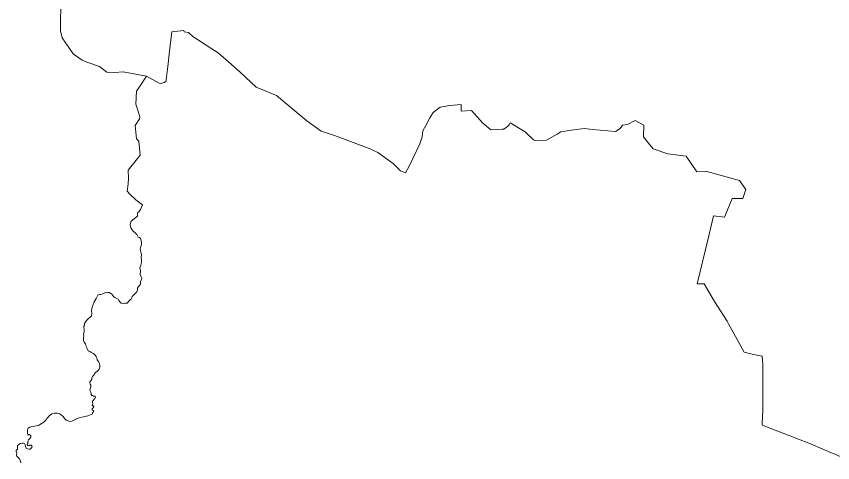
# Model space of a CAD drawing. Extents: x 369010 to 739155, y 6377141 to 6616555.
# Drawn here: x 651950 to 659701, y 6432312 to 6436551 of the extents above; entities that cross this region are included whole.
import ezdxf

# ---------------------------------------------------------------- set-up
doc = ezdxf.new("R2010")
doc.units = 0
doc.header["$LTSCALE"] = 40
doc.layers.add('1', color=7, linetype='Continuous', lineweight=13)

msp = doc.modelspace()

# ---------------------------------------------------------------- linework, layer by layer
at = {"layer": '1'}
for points in [[(652371.09, 6436631.07), (652369.93, 6436516.87), (652368.11, 6436463.91), (652368.77, 6436411.61), (652386.32, 6436346.24), (652490.75, 6436193.64), (652576.31, 6436133.89), (652620.17, 6436114.37), (652739.17, 6436073.65), (652809.18, 6436021.68), (652886.3, 6436017.88), (652964.75, 6436022.51), (653186.36, 6435982.46), (653306.68, 6435915.1), (653320.75, 6435913.77), (653354.84, 6435923.21), (653369.91, 6435930.82), (653372.88, 6435947.7), (653388.28, 6436075.47), (653406.98, 6436248.42), (653426.01, 6436402.34), (653540.04, 6436414.76), (653544.68, 6436402.51), (653584.56, 6436396.22), (653625.11, 6436360.3), (653795.75, 6436249.09), (653865.76, 6436205.39), (653964.89, 6436119.17), (654076.28, 6436020.03), (654226.72, 6435879.02), (654419.37, 6435798.91), (654555.58, 6435685.38), (654707.34, 6435556.78), (654845.04, 6435460.62), (654924.32, 6435435.96), (654971.98, 6435419.25), (655301.34, 6435295.78), (655383.26, 6435256.06), (655526.75, 6435154.11), (655597.26, 6435082.94), (655646.41, 6435065.24), (655683.49, 6435135.57), (655713.11, 6435200.78), (655780.31, 6435341.46), (655802.65, 6435407.33), (655809.93, 6435463.93), (655839.23, 6435512.92), (655877.46, 6435586.41), (655908.41, 6435637.71), (655974.28, 6435687.2), (656066.13, 6435704.74), (656173.71, 6435713.51), (656173.05, 6435650.13), (656271.69, 6435655.26), (656380.59, 6435535.76), (656454.07, 6435471.88), (656561.65, 6435477.84), (656579.03, 6435480.32), (656612.46, 6435503.66), (656628.68, 6435520.04), (656639.93, 6435537.75), (656782.43, 6435453.67), (656859.23, 6435377.71), (656871.31, 6435372.74), (656982.53, 6435374.4), (657084.31, 6435432.82), (657120.06, 6435454.5), (657160.94, 6435459.47), (657221.02, 6435468.57), (657344.32, 6435484.46), (657420.45, 6435477.18), (657637.92, 6435457.31), (657681.45, 6435486.11), (657697.84, 6435506.14), (657704.95, 6435516.57), (657754.11, 6435523.19), (657826.27, 6435562.91), (657907.03, 6435517.89), (657903.56, 6435407.66), (657951.39, 6435345.6), (657996.24, 6435291.81)], [(653095.5, 6433935.34), (653099.14, 6433950.07), (653101.79, 6433969.76), (653111.22, 6433984.66), (653124.3, 6434000.38), (653127.94, 6434010.48), (653129.26, 6434029.18), (653132.41, 6434038.28), (653137.7, 6434051.52), (653140.02, 6434060.3), (653137.37, 6434069.89), (653130.75, 6434084.13), (653125.62, 6434099.19), (653129.92, 6434133.61), (653123.47, 6434162.74), (653130.59, 6434187.9), (653138.2, 6434212.39), (653136.88, 6434233.91), (653133.9, 6434264.69), (653137.21, 6434284.55), (653136.21, 6434302.26), (653128.27, 6434327.75), (653126.78, 6434337.51), (653130.26, 6434354.23), (653137.54, 6434380.88), (653136.88, 6434402.06), (653133.23, 6434430.2), (653127.61, 6434442.28), (653117.84, 6434449.73), (653108.08, 6434454.36), (653101.79, 6434466.77), (653093.02, 6434479.52), (653079.61, 6434494.41), (653063.23, 6434507.49), (653048.17, 6434521.89), (653036.08, 6434542.91), (653031.78, 6434569.22), (653033.44, 6434587.92), (653041.38, 6434604.31), (653098.81, 6434652.63), (653101.13, 6434660.74), (653099.47, 6434670.18), (653100.63, 6434683.09), (653114.7, 6434697.82), (653129.1, 6434717.35), (653146.97, 6434759.22), (653083.58, 6434806.55), (653027.97, 6434863.16), (653003.65, 6434889.64), (653011.76, 6434961.46), (653015.07, 6435013.93), (653011.76, 6435089.73), (653126.61, 6435233.39), (653113.54, 6435364.96), (653091.2, 6435387.47), (653079.45, 6435513.59), (653119.66, 6435578.3), (653122.15, 6435593.03), (653119.99, 6435608.42), (653084.74, 6435715.34), (653091.86, 6435839.3), (653119, 6435881.34), (653186.36, 6435982.46), (652964.75, 6436022.51), (652886.3, 6436017.88), (652809.18, 6436021.68), (652739.17, 6436073.65), (652620.17, 6436114.37), (652576.31, 6436133.89), (652490.75, 6436193.64), (652386.32, 6436346.24), (652368.77, 6436411.61), (652368.11, 6436463.91), (652369.93, 6436516.87), (652371.09, 6436631.07)], [(656639.93, 6435537.75), (656628.68, 6435520.04), (656612.46, 6435503.66), (656579.03, 6435480.32), (656561.65, 6435477.84), (656454.07, 6435471.88), (656380.59, 6435535.76), (656271.69, 6435655.26), (656173.05, 6435650.13), (656173.71, 6435713.51), (656066.13, 6435704.74), (655974.28, 6435687.2), (655908.41, 6435637.71), (655877.46, 6435586.41), (655839.23, 6435512.92), (655809.93, 6435463.93), (655802.65, 6435407.33), (655780.31, 6435341.46), (655713.11, 6435200.78), (655683.49, 6435135.57), (655646.41, 6435065.24), (655597.26, 6435082.94), (655526.75, 6435154.11), (655383.26, 6435256.06), (655301.34, 6435295.78), (654971.98, 6435419.25), (654924.32, 6435435.96), (654845.04, 6435460.62), (654707.34, 6435556.78), (654555.58, 6435685.38), (654419.37, 6435798.91), (654226.72, 6435879.02), (654076.28, 6436020.03), (653964.89, 6436119.17), (653865.76, 6436205.39), (653795.75, 6436249.09), (653625.11, 6436360.3), (653584.56, 6436396.22), (653544.68, 6436402.51), (653540.04, 6436414.76), (653426.01, 6436402.34), (653406.98, 6436248.42), (653388.28, 6436075.47), (653372.88, 6435947.7), (653369.91, 6435930.82), (653354.84, 6435923.21), (653320.75, 6435913.77), (653306.68, 6435915.1), (653186.36, 6435982.46), (653119, 6435881.34), (653091.86, 6435839.3), (653084.74, 6435715.34), (653119.99, 6435608.42), (653122.15, 6435593.03), (653119.66, 6435578.3), (653079.45, 6435513.59), (653091.2, 6435387.47), (653113.54, 6435364.96), (653126.61, 6435233.39), (653011.76, 6435089.73), (653015.07, 6435013.93), (653011.76, 6434961.46), (653003.65, 6434889.64), (653027.97, 6434863.16), (653083.58, 6434806.55), (653146.97, 6434759.22), (653129.1, 6434717.35), (653114.7, 6434697.82), (653100.63, 6434683.09), (653099.47, 6434670.18), (653101.13, 6434660.74), (653098.81, 6434652.63), (653041.38, 6434604.31), (653033.44, 6434587.92), (653031.78, 6434569.22), (653036.08, 6434542.91), (653048.17, 6434521.89), (653063.23, 6434507.49), (653079.61, 6434494.41), (653093.02, 6434479.52), (653101.79, 6434466.77), (653108.08, 6434454.36), (653117.84, 6434449.73), (653127.61, 6434442.28), (653133.23, 6434430.2), (653136.88, 6434402.06), (653137.54, 6434380.88), (653130.26, 6434354.23), (653126.78, 6434337.51), (653128.27, 6434327.75), (653136.21, 6434302.26), (653137.21, 6434284.55), (653133.9, 6434264.69), (653136.88, 6434233.91), (653138.2, 6434212.39), (653130.59, 6434187.9), (653123.47, 6434162.74), (653129.92, 6434133.61), (653125.62, 6434099.19), (653130.75, 6434084.13)], [(659770.94, 6432370), (659475.84, 6432495.95), (659279.23, 6432571.75), (659031.63, 6432667.74), (659032.46, 6432684.96), (659036.43, 6432815.21), (659039.08, 6433235.59), (659037.76, 6433244.2), (659031.96, 6433324.63), (658937.79, 6433343.83), (658860.5, 6433360.88), (658712.54, 6433628.99), (658700.46, 6433656.13), (658577.16, 6433843.15), (658479.01, 6434009.15), (658412.81, 6434009.15), (658524.69, 6434465.78), (658568.72, 6434656.44), (658673.48, 6434644.52), (658746.47, 6434821.94), (658849.08, 6434819.3), (658875.4, 6434906.19), (658815.81, 6434993.08), (658505.33, 6435077.98), (658410.83, 6435073.01), (658308.88, 6435221.97), (658135.26, 6435244.97), (657996.24, 6435291.81), (657951.39, 6435345.6), (657903.56, 6435407.66), (657907.03, 6435517.89), (657826.27, 6435562.91), (657754.11, 6435523.19), (657704.95, 6435516.57), (657697.84, 6435506.14), (657681.45, 6435486.11), (657637.92, 6435457.31), (657420.45, 6435477.18), (657344.32, 6435484.46), (657221.02, 6435468.57), (657160.94, 6435459.47), (657120.06, 6435454.5), (657084.31, 6435432.82), (656982.53, 6435374.4), (656871.31, 6435372.74), (656859.23, 6435377.71), (656782.43, 6435453.67), (656639.93, 6435537.75)], [(657996.24, 6435291.81), (658135.26, 6435244.97), (658308.88, 6435221.97), (658410.83, 6435073.01), (658505.33, 6435077.98), (658815.81, 6434993.08), (658875.4, 6434906.19), (658849.08, 6434819.3), (658746.47, 6434821.94), (658673.48, 6434644.52), (658568.72, 6434656.44), (658524.69, 6434465.78), (658412.81, 6434009.15), (658479.01, 6434009.15), (658577.16, 6433843.15), (658700.46, 6433656.13), (658712.54, 6433628.99), (658860.5, 6433360.88), (658937.79, 6433343.83), (659031.96, 6433324.63), (659037.76, 6433244.2), (659039.08, 6433235.59), (659036.43, 6432815.21), (659032.46, 6432684.96), (659031.63, 6432667.74), (659279.23, 6432571.75), (659475.84, 6432495.95), (659770.94, 6432370)], [(653130.75, 6434084.13), (653137.37, 6434069.89), (653140.02, 6434060.3), (653137.7, 6434051.52), (653132.41, 6434038.28), (653129.26, 6434029.18), (653127.94, 6434010.48), (653124.3, 6434000.38), (653111.22, 6433984.66), (653101.79, 6433969.76), (653099.14, 6433950.07), (653095.5, 6433935.34), (653079.78, 6433917.8), (653059.42, 6433901.08), (653050.32, 6433889.99), (653046.01, 6433876.92), (653039.56, 6433865.83), (653023.51, 6433855.4), (653013.74, 6433843.65), (653007.78, 6433831.9), (653000.67, 6433827.93), (652979.98, 6433826.6), (652965.58, 6433824.29), (652944.73, 6433826.93), (652934.63, 6433835.38), (652924.7, 6433852.75), (652916.92, 6433865.17), (652904.51, 6433871.46), (652885.64, 6433879.4), (652871.9, 6433889.16), (652866.11, 6433899.59), (652857.51, 6433911.34), (652846.42, 6433919.95), (652831.02, 6433927.4), (652819.6, 6433928.72), (652797.76, 6433925.41), (652791.14, 6433924.75), (652771.44, 6433916.64), (652752.58, 6433907.87), (652735.86, 6433907.87), (652724.44, 6433901.25), (652716.83, 6433889.83), (652709.38, 6433872.45), (652688.69, 6433838.69), (652668.5, 6433788.37), (652664.86, 6433757.09), (652665.52, 6433724.65), (652662.21, 6433707.77), (652653.11, 6433696.68), (652632.42, 6433678.64), (652618.35, 6433664.24), (652606.93, 6433650.84), (652597.5, 6433633.96), (652596.17, 6433618.9), (652590.88, 6433608.8), (652589.55, 6433597.05), (652593.69, 6433582.82), (652595.02, 6433555.01), (652586.58, 6433533.83), (652589.72, 6433515.46), (652586.91, 6433495.93), (652589.06, 6433483.02), (652588.73, 6433472.59), (652594.68, 6433457.86), (652606.77, 6433440.48), (652613.22, 6433416.65), (652621.5, 6433395.47), (652631.92, 6433375.11), (652637.55, 6433369.81), (652648.64, 6433366.5), (652656.75, 6433361.37), (652682.73, 6433347.3), (652699.95, 6433333.57), (652708.22, 6433320.16), (652712.69, 6433306.42), (652718.81, 6433288.05), (652729.07, 6433273.65), (652738.84, 6433254.62), (652742.81, 6433235.09), (652741.49, 6433218.71), (652736.85, 6433199.51), (652728.41, 6433186.1), (652720.3, 6433180.64), (652704.91, 6433172.86), (652696.47, 6433163.1), (652689.52, 6433148.04), (652682.07, 6433140.09), (652672.8, 6433131.32), (652668.33, 6433119.24), (652665.69, 6433103.85), (652654.43, 6433087.3), (652648.8, 6433080.35), (652647.48, 6433069.59), (652651.45, 6433058.5), (652657.41, 6433047.08), (652657.74, 6433032.35), (652655.09, 6433021.59), (652650.13, 6433013.15), (652648.14, 6433002.56), (652652.45, 6432994.62)], [(652694.32, 6432921.13), (652699.45, 6432927.75), (652702.43, 6432938.18), (652698.29, 6432943.97), (652691.01, 6432944.96), (652683.56, 6432944.96), (652674.29, 6432949.93), (652665.85, 6432951.25), (652660.89, 6432959.03), (652660.56, 6432968.8), (652657.74, 6432982.2), (652652.45, 6432994.62), (652648.14, 6433002.56), (652650.13, 6433013.15), (652655.09, 6433021.59), (652657.74, 6433032.35), (652657.41, 6433047.08), (652651.45, 6433058.5), (652647.48, 6433069.59), (652648.8, 6433080.35), (652654.43, 6433087.3), (652665.69, 6433103.85), (652668.33, 6433119.24), (652672.8, 6433131.32), (652682.07, 6433140.09), (652689.52, 6433148.04), (652696.47, 6433163.1), (652704.91, 6433172.86), (652720.3, 6433180.64), (652728.41, 6433186.1), (652736.85, 6433199.51), (652741.49, 6433218.71), (652742.81, 6433235.09), (652738.84, 6433254.62), (652729.07, 6433273.65), (652718.81, 6433288.05), (652712.69, 6433306.42), (652708.22, 6433320.16), (652699.95, 6433333.57), (652682.73, 6433347.3), (652656.75, 6433361.37), (652648.64, 6433366.5), (652637.55, 6433369.81), (652631.92, 6433375.11), (652621.5, 6433395.47), (652613.22, 6433416.65), (652606.77, 6433440.48), (652594.68, 6433457.86), (652588.73, 6433472.59), (652589.06, 6433483.02), (652586.91, 6433495.93), (652589.72, 6433515.46), (652586.58, 6433533.83), (652595.02, 6433555.01), (652593.69, 6433582.82), (652589.55, 6433597.05), (652590.88, 6433608.8), (652596.17, 6433618.9), (652597.5, 6433633.96), (652606.93, 6433650.84), (652618.35, 6433664.24), (652632.42, 6433678.64), (652653.11, 6433696.68), (652662.21, 6433707.77), (652665.52, 6433724.65), (652664.86, 6433757.09), (652668.5, 6433788.37), (652688.69, 6433838.69), (652709.38, 6433872.45), (652716.83, 6433889.83), (652724.44, 6433901.25), (652735.86, 6433907.87), (652752.58, 6433907.87), (652771.44, 6433916.64), (652791.14, 6433924.75), (652797.76, 6433925.41), (652819.6, 6433928.72), (652831.02, 6433927.4), (652846.42, 6433919.95), (652857.51, 6433911.34), (652866.11, 6433899.59), (652871.9, 6433889.16), (652885.64, 6433879.4), (652904.51, 6433871.46), (652916.92, 6433865.17), (652924.7, 6433852.75), (652934.63, 6433835.38), (652944.73, 6433826.93), (652965.58, 6433824.29), (652979.98, 6433826.6), (653000.67, 6433827.93), (653007.78, 6433831.9), (653013.74, 6433843.65), (653023.51, 6433855.4), (653039.56, 6433865.83), (653046.01, 6433876.92), (653050.32, 6433889.99), (653059.42, 6433901.08), (653079.78, 6433917.8), (653095.5, 6433935.34)], [(652652.45, 6432994.62), (652657.74, 6432982.2), (652660.56, 6432968.8), (652660.89, 6432959.03), (652665.85, 6432951.25), (652674.29, 6432949.93), (652683.56, 6432944.96), (652691.01, 6432944.96), (652698.29, 6432943.97), (652702.43, 6432938.18), (652699.45, 6432927.75), (652694.32, 6432921.13), (652688.69, 6432914.68), (652680.91, 6432903.75), (652674.62, 6432896.14), (652672.31, 6432888.03), (652673.63, 6432882.07), (652675.95, 6432873.96), (652672.97, 6432863.21), (652671.31, 6432855.26), (652673.63, 6432851.45), (652681.24, 6432850.46), (652686.71, 6432847.15), (652686.37, 6432842.85), (652682.9, 6432834.41), (652671.15, 6432823.32), (652671.48, 6432813.88), (652678.26, 6432808.59), (652684.55, 6432801.47), (652678.6, 6432793.2), (652672.8, 6432788.4), (652672.47, 6432778.96), (652671.15, 6432774), (652660.06, 6432769.03), (652629.94, 6432758.28), (652586.74, 6432747.19), (652534.77, 6432733.62), (652507.63, 6432722.2), (652483.47, 6432709.78), (652467.91, 6432703.66), (652448.54, 6432704.82), (652422.06, 6432715.08), (652406.34, 6432730.31), (652393.27, 6432749.34), (652380.03, 6432763.74), (652361.49, 6432774.49), (652336.83, 6432781.94), (652309.69, 6432782.27), (652288.5, 6432775.82), (652265.17, 6432759.6), (652254.41, 6432747.52), (652239.68, 6432730.14), (652232.07, 6432717.4), (652209.56, 6432696.21), (652194.5, 6432687.77), (652170.66, 6432670.39), (652160.07, 6432664.93), (652103.3, 6432656.66), (652077.65, 6432648.88), (652063.25, 6432641.1), (652057.13, 6432628.35), (652054.81, 6432613.29), (652055.47, 6432590.45), (652057.96, 6432580.03), (652060.6, 6432574.07), (652064.91, 6432578.37), (652072.35, 6432579.03), (652078.64, 6432575.06), (652087.42, 6432566.29), (652086.42, 6432554.54), (652076.99, 6432540.14), (652063.91, 6432529.05), (652060.11, 6432515.98), (652062.09, 6432502.9), (652055.97, 6432496.28), (652053.98, 6432484.53), (652058.95, 6432475.43), (652067.39, 6432473.11), (652079.47, 6432477.42), (652090.89, 6432478.08), (652097.18, 6432473.44), (652099.17, 6432464.01), (652090.56, 6432450.27), (652081.13, 6432441.17), (652070.37, 6432439.51), (652055.64, 6432442.49), (652043.23, 6432450.93), (652038.26, 6432464.67), (652034.29, 6432480.06), (652028.83, 6432493.63), (652018.23, 6432497.11), (652006.15, 6432498.43), (651987.29, 6432492.64), (651969.58, 6432482.05), (651961.8, 6432474.6), (651961.47, 6432462.19), (651959.81, 6432441.67), (651954.18, 6432435.05), (651949.88, 6432428.92), (651949.88, 6432419.65)], [(651993.91, 6432309.26), (651990.6, 6432327.63), (651978.84, 6432347.16), (651966.76, 6432360.9), (651955.67, 6432374.31), (651952.03, 6432380.6), (651952.69, 6432390.36), (651953.69, 6432401.12), (651949.88, 6432419.65), (651949.88, 6432428.92), (651954.18, 6432435.05), (651959.81, 6432441.67), (651961.47, 6432462.19), (651961.8, 6432474.6), (651969.58, 6432482.05), (651987.29, 6432492.64), (652006.15, 6432498.43), (652018.23, 6432497.11), (652028.83, 6432493.63), (652034.29, 6432480.06), (652038.26, 6432464.67), (652043.23, 6432450.93), (652055.64, 6432442.49), (652070.37, 6432439.51), (652081.13, 6432441.17), (652090.56, 6432450.27), (652099.17, 6432464.01), (652097.18, 6432473.44), (652090.89, 6432478.08), (652079.47, 6432477.42), (652067.39, 6432473.11), (652058.95, 6432475.43), (652053.98, 6432484.53), (652055.97, 6432496.28), (652062.09, 6432502.9), (652060.11, 6432515.98), (652063.91, 6432529.05), (652076.99, 6432540.14), (652086.42, 6432554.54), (652087.42, 6432566.29), (652078.64, 6432575.06), (652072.35, 6432579.03), (652064.91, 6432578.37), (652060.6, 6432574.07), (652057.96, 6432580.03), (652055.47, 6432590.45), (652054.81, 6432613.29), (652057.13, 6432628.35), (652063.25, 6432641.1), (652077.65, 6432648.88), (652103.3, 6432656.66), (652160.07, 6432664.93), (652170.66, 6432670.39), (652194.5, 6432687.77), (652209.56, 6432696.21), (652232.07, 6432717.4), (652239.68, 6432730.14), (652254.41, 6432747.52), (652265.17, 6432759.6), (652288.5, 6432775.82), (652309.69, 6432782.27), (652336.83, 6432781.94), (652361.49, 6432774.49), (652380.03, 6432763.74), (652393.27, 6432749.34), (652406.34, 6432730.31), (652422.06, 6432715.08), (652448.54, 6432704.82), (652467.91, 6432703.66), (652483.47, 6432709.78), (652507.63, 6432722.2), (652534.77, 6432733.62), (652586.74, 6432747.19), (652629.94, 6432758.28), (652660.06, 6432769.03), (652671.15, 6432774), (652672.47, 6432778.96), (652672.8, 6432788.4), (652678.6, 6432793.2), (652684.55, 6432801.47), (652678.26, 6432808.59), (652671.48, 6432813.88), (652671.15, 6432823.32), (652682.9, 6432834.41), (652686.37, 6432842.85), (652686.71, 6432847.15), (652681.24, 6432850.46), (652673.63, 6432851.45), (652671.31, 6432855.26), (652672.97, 6432863.21), (652675.95, 6432873.96), (652673.63, 6432882.07), (652672.31, 6432888.03), (652674.62, 6432896.14), (652680.91, 6432903.75), (652688.69, 6432914.68), (652694.32, 6432921.13)], [(651949.88, 6432419.65), (651953.69, 6432401.12), (651952.69, 6432390.36), (651952.03, 6432380.6), (651955.67, 6432374.31), (651966.76, 6432360.9), (651978.84, 6432347.16), (651990.6, 6432327.63), (651993.91, 6432309.26)]]:
    msp.add_lwpolyline(points, dxfattribs=at)

doc.saveas('drawing.dxf')
